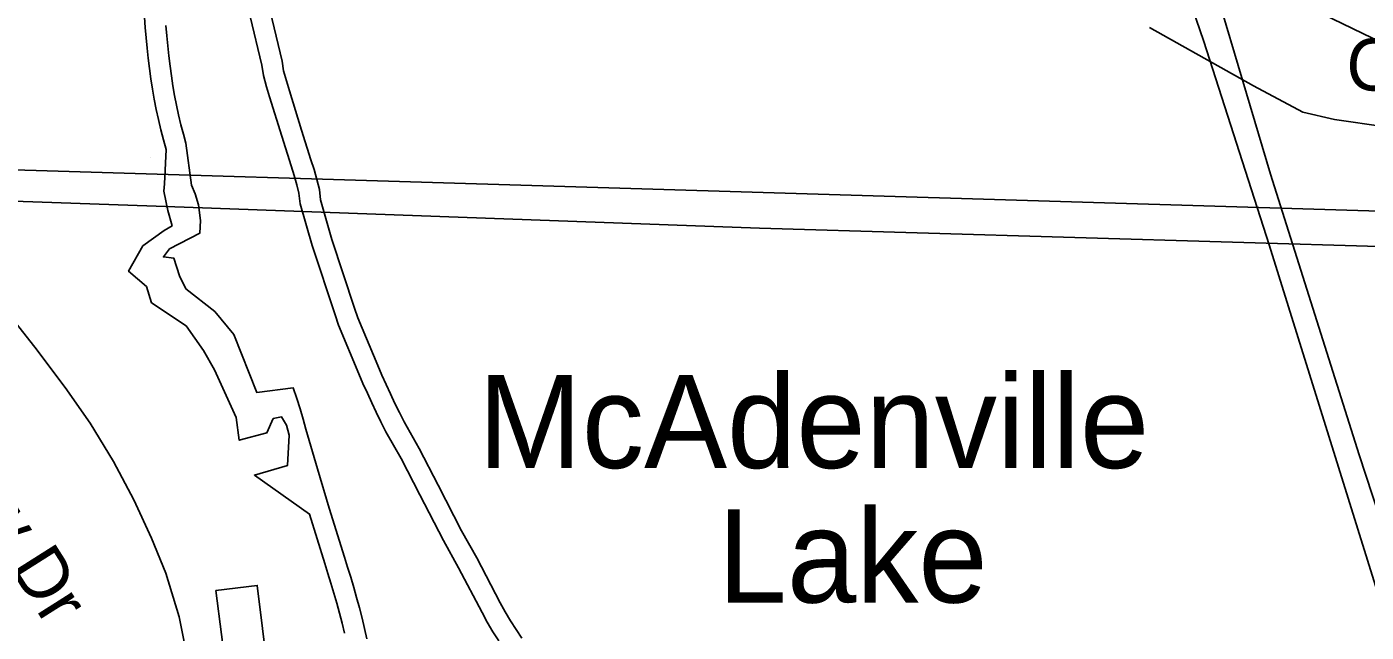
# Model space of a CAD drawing. Extents: x 1268485 to 1426702, y 514839 to 616766.
# Drawn here: x 1379521 to 1381645, y 556913 to 557873 of the extents above; entities that cross this region are included whole.
import ezdxf

# ---------------------------------------------------------------- set-up
doc = ezdxf.new("R2010")
doc.units = 0
for name, color, linetype in [('Old_Level_10', 7, 'Continuous'), ('Old_Level_21', 7, 'Continuous'), ('Old_Level_27', 7, 'Continuous'), ('Old_Level_31', 7, 'Continuous'), ('Old_Level_35', 7, 'Continuous'), ('Old_Level_48', 7, 'Continuous'), ('Old_Level_49', 7, 'Continuous'), ('Old_Level_50', 7, 'Continuous'), ('Old_Level_56', 7, 'Continuous'), ('Old_Level_60', 7, 'Continuous'), ('Old_Level_61', 7, 'Continuous'), ('Old_Level_62', 7, 'Continuous')]:
    doc.layers.add(name, color=color, linetype=linetype)

msp = doc.modelspace()

# ---------------------------------------------------------------- linework, layer by layer
at = {"layer": 'Old_Level_21'}
msp.add_line((1380863.967, 557034.313), (1380863.967, 557034.313), dxfattribs=at)
at = {"layer": 'Old_Level_27'}
for points in [[(1382558.307, 557553.874), (1378993.547, 557661.959), (1378353.551, 557700.652), (1377951.865, 557715.712), (1377613.043, 557708.604)], [(1377884.363, 557657.926), (1377951.565, 557657.915), (1378114.77, 557652.436), (1378332.74, 557641.478), (1378991.254, 557616.9), (1379369.091, 557601.743), (1379394.002, 557600.834), (1379741.688, 557588.528)], [(1379741.688, 557588.528), (1380683.083, 557553.821), (1381683.37, 557524.227), (1382328.522, 557500.12), (1382514.224, 557498.482)]]:
    msp.add_lwpolyline(points, dxfattribs=at)
at = {"layer": 'Old_Level_31'}
msp.add_line((1379740.21, 557585.742), (1379740.21, 557585.742), dxfattribs=at)
at = {"layer": 'Old_Level_35'}
for points in [[(1381951.489, 557699.068), (1381931.292, 557699.068), (1381863.42, 557703.117), (1381806.825, 557703.117), (1381756.792, 557703.117), (1381595.006, 557726.545), (1381544.871, 557737.874), (1381466.541, 557779.961), (1381301.474, 557872.49)], [(1379295.655, 557463.976), (1379347.02, 557461.515), (1379396.54, 557462.951), (1379427.606, 557460.08), (1379450.264, 557454.441), (1379472.922, 557437.422), (1379502.655, 557404.869), (1379533.72, 557365.243), (1379581.908, 557301.575), (1379621.38, 557244.928), (1379658.289, 557184.08), (1379690.79, 557123.23), (1379718.985, 557062.381), (1379741.643, 557007.171), (1379762.866, 556937.812), (1379832.174, 556591.069), (1379863.239, 556424.054)]]:
    msp.add_lwpolyline(points, dxfattribs=at)
at = {"layer": 'Old_Level_48'}
msp.add_lwpolyline([(1379382.288, 559120.448), (1379478.893, 558922.936), (1379580.673, 558606.581), (1379624.603, 558439.028), (1379628.631, 558241.382), (1379652.807, 557999.368), (1379895.735, 558071.06), (1380094.594, 558108.876), (1380411.502, 558136.312), (1380683.522, 558130.635), (1380917.015, 558099.722), (1381215.629, 558033.48), (1381497.72, 557931.755), (1381717.68, 557825.077), (1381958.879, 557689.958), (1382171.913, 557537.398), (1382407.262, 557310.552), (1382649.238, 557015.34), (1382811.167, 556719.738), (1382951.098, 556424.781), (1383046.578, 556108.507), (1383105.897, 555785.157), (1383119.977, 555490.732), (1383095.211, 555175.078)], dxfattribs=at)
at = {"layer": 'Old_Level_49'}
msp.add_lwpolyline([(1379382.288, 559120.448), (1379478.893, 558922.936), (1379580.673, 558606.581), (1379624.603, 558439.028), (1379628.631, 558241.382), (1379652.807, 557999.368), (1379895.735, 558071.06), (1380094.594, 558108.876), (1380411.502, 558136.312), (1380683.522, 558130.635), (1380917.015, 558099.722), (1381215.629, 558033.48), (1381497.72, 557931.755), (1381717.68, 557825.077), (1381958.879, 557689.958), (1382171.913, 557537.398), (1382407.262, 557310.552), (1382649.238, 557015.34), (1382811.167, 556719.738), (1382951.098, 556424.781), (1383046.578, 556108.507), (1383105.897, 555785.157), (1383119.977, 555490.732), (1383095.211, 555175.078)], dxfattribs=at)
at = {"layer": 'Old_Level_50'}
msp.add_line((1379716.37, 557665.774), (1379716.37, 557665.774), dxfattribs=at)
at = {"layer": 'Old_Level_56'}
for points in [[(1387354.801, 553311.863), (1387042.078, 553459.381), (1386982.156, 553487.647), (1386462.83, 553722.61), (1385800.781, 554024.478), (1385293.452, 554259), (1384790.128, 554493.642), (1384268.642, 554730.65), (1383856.596, 554927.237), (1383246.109, 555206.056), (1382777.979, 555409.775), (1382294.496, 555636.014), (1382128.213, 555725.402), (1382052.519, 555931.225), (1381918.603, 556326.111), (1381773.657, 556769.441), (1381634.544, 557194.445), (1381493.638, 557639.696), (1381366.407, 558068.463), (1381286.118, 558344.212), (1381132.364, 558449.557), (1380869.89, 558631.127)], [(1383132.862, 552070.933), (1383032.416, 552339.08), (1383012.44, 552385.577), (1382855.348, 552872.994), (1382646.987, 553535.707), (1382468.328, 554083.567), (1382319.877, 554641.023), (1382203.479, 555011.544), (1382121.97, 555425.383), (1382067.97, 555714.809), (1381975.923, 556002.801), (1381821.454, 556470.135), (1381491.382, 557527.687), (1381388.018, 557849.923), (1381282.372, 558158.198), (1381221.589, 558319.498), (1381016.676, 558467.894), (1380819.402, 558608.131)]]:
    msp.add_lwpolyline(points, dxfattribs=at)
at = {"layer": 'Old_Level_60'}
for points in [[(1379906.813, 557898.071), (1379925.78, 557818.972), (1379928.343, 557803.285), (1379932.752, 557787.496), (1379937.468, 557771.707), (1379956.743, 557709.526), (1379971.609, 557662.569), (1379976.53, 557646.882), (1379981.144, 557631.144), (1379985.04, 557615.253), (1379986.885, 557598.9), (1380004.93, 557536.308), (1380040.917, 557427.22), (1380046.248, 557411.738), (1380077.621, 557336.074), (1380084.183, 557321.105), (1380090.949, 557306.086), (1380097.819, 557291.168), (1380104.893, 557276.301), (1380111.967, 557261.538), (1380119.246, 557246.826), (1380143.443, 557204.533), (1380173.278, 557146.453), (1380210.7, 557074.12), (1380234.588, 557031.111), (1380272.01, 556960.163), (1380279.7, 556945.655), (1380288.107, 556931.609), (1380297.027, 556917.82), (1380306.254, 556904.234)], [(1379707.399, 557888.792), (1379708.732, 557872.388), (1379710.27, 557856.035), (1379711.911, 557839.682), (1379713.653, 557823.38), (1379715.601, 557807.079), (1379717.755, 557790.829), (1379720.215, 557774.63), (1379723.086, 557758.431), (1379726.264, 557742.282), (1379729.75, 557726.237), (1379733.544, 557710.243), (1379737.645, 557694.352), (1379742.156, 557678.665), (1379739.257, 557624.451), (1379738.143, 557612.747), (1379744.529, 557582.243), (1379751.512, 557557.566), (1379738.7, 557550.32), (1379704.721, 557525.795), (1379682.44, 557485.664), (1379710.849, 557461.418), (1379718.647, 557435.778), (1379773.794, 557398.992), (1379801.088, 557359.975), (1379818.913, 557329.319), (1379852.892, 557253.904), (1379857.906, 557217.675), (1379901.911, 557229.38), (1379911.938, 557252.232), (1379924.75, 557255.019), (1379932.781, 557241.626), (1379937.292, 557225.888), (1379934.386, 557177.543), (1379882.025, 557162.494), (1379969.353, 557100.777), (1379993.447, 557022.344), (1379998.471, 557006.71), (1380003.29, 556991.023), (1380008.006, 556975.285), (1380012.517, 556959.548), (1380016.823, 556943.707), (1380020.924, 556927.815), (1380024.82, 556911.873)]]:
    msp.add_lwpolyline(points, dxfattribs=at)
at = {"layer": 'Old_Level_61'}
for points in [[(1379875.047, 557889.844), (1379893.595, 557812.493), (1379896.256, 557796.207), (1379901.231, 557778.389), (1379906.08, 557762.155), (1379925.435, 557699.718), (1379940.318, 557652.707), (1379945.133, 557637.356), (1379949.454, 557622.619), (1379952.674, 557609.483), (1379954.595, 557592.471), (1379973.578, 557526.621), (1380009.827, 557416.739), (1380015.556, 557400.103), (1380047.441, 557323.204), (1380054.202, 557307.781), (1380061.092, 557292.486), (1380068.104, 557277.257), (1380075.287, 557262.164), (1380082.469, 557247.173), (1380090.279, 557231.391), (1380114.598, 557188.884), (1380144.116, 557131.419), (1380181.783, 557058.614), (1380205.735, 557015.491), (1380243.007, 556944.827), (1380251.111, 556929.537), (1380260.249, 556914.269), (1380269.679, 556899.691)], [(1379741.416, 557875.252), (1379742.925, 557859.209), (1379744.544, 557843.063), (1379746.254, 557827.071), (1379748.153, 557811.18), (1379750.237, 557795.447), (1379752.59, 557779.956), (1379755.336, 557764.462), (1379758.393, 557748.933), (1379761.745, 557733.506), (1379765.391, 557718.129), (1379769.3, 557702.986), (1379773.37, 557688.834), (1379782.163, 557622.499), (1379787.949, 557608.509), (1379793.065, 557591.12), (1379796.408, 557566.038), (1379795.294, 557545.972), (1379747.36, 557521.166), (1379737.586, 557508.516), (1379754.376, 557506.473), (1379762.986, 557478.697), (1379773.012, 557458.074), (1379819.081, 557421.844), (1379849.076, 557385.338), (1379885.738, 557293.734), (1379943.453, 557300.667), (1379949.395, 557284.105), (1379954.638, 557267.448), (1379959.301, 557251.182), (1379963.684, 557235.433), (1379982.049, 557172.739), (1380000.749, 557110.3), (1380024.747, 557032.18), (1380029.771, 557016.546), (1380034.685, 557000.549), (1380039.489, 556984.515), (1380044.117, 556968.371), (1380048.538, 556952.109), (1380052.744, 556935.809), (1380056.767, 556919.348), (1380060.493, 556902.684)]]:
    msp.add_lwpolyline(points, dxfattribs=at)
at = {"layer": 'Old_Level_62'}
msp.add_lwpolyline([(1379912.246, 556778.743), (1379936.34, 556599.425), (1379868.365, 556590.659), (1379847.758, 556770.49), (1379820.896, 556979.386), (1379886.512, 556987.588), (1379912.246, 556778.743)], dxfattribs=at)

# ---------------------------------------------------------------- texts
at = {"layer": 'Old_Level_10'}
for s, height, rotation, p in [('Cemetary St', 82.02083, 356.702339, (1381611.902, 557774.823)), ('Willow Dr', 82.0208, 302.322944, (1379306.67, 557309.887))]:
    msp.add_text(s, height=height, rotation=rotation, dxfattribs=at).set_placement(p)
at = {"layer": 'Old_Level_21'}
for s, p in [('McAdenville', (1380236.901, 557173.748)), ('Lake', (1380616.888, 556960.494))]:
    msp.add_text(s, height=147.6375, dxfattribs=at).set_placement(p)

doc.saveas('drawing.dxf')
